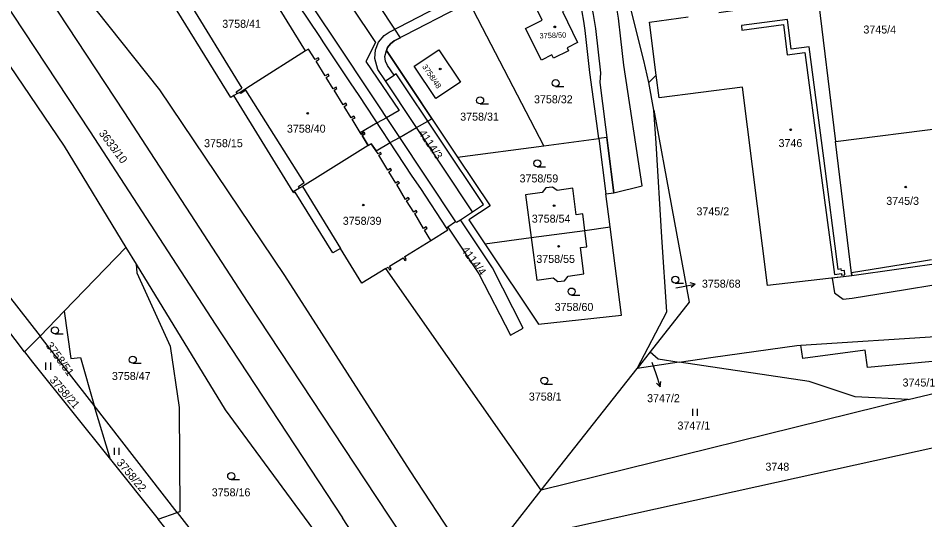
# Model space of a CAD drawing. Extents: x -869103 to -863415, y -1015889 to -1012477.
# Drawn here: x -867184.9 to -866992.3, y -1014978.6 to -1014872 of the extents above; entities that cross this region are included whole.
import ezdxf

# ---------------------------------------------------------------- set-up
doc = ezdxf.new("R2010")
doc.units = 0
for name, color, linetype in [('Hranice parcel', 7, 'Continuous'), ('Parcelní čísla', 7, 'Continuous'), ('Pop  PČ popisy', 7, 'Continuous'), ('Vnitřní kresba', 7, 'Continuous'), ('Věcná břemena k části', 7, 'Continuous'), ('Značky budov', 7, 'Continuous'), ('Značky kultur', 7, 'Continuous')]:
    doc.layers.add(name, color=color, linetype=linetype)

msp = doc.modelspace()

# ---------------------------------------------------------------- linework, layer by layer
at = {"layer": 'Hranice parcel'}
for p, q in [((-867073.25, -1014899.12), (-867089.1, -1014868.59)), ((-867106.67, -1014878.83), (-867091.57, -1014901.52)), ((-867106.86, -1014885.3), (-867105.05, -1014884.08)), ((-867050.94, -1014885.67), (-867049.36, -1014884.09)), ((-867088.38, -1014913.12), (-867106.86, -1014885.3)), ((-867049.87, -1014891.51), (-867050.94, -1014885.67)), ((-867126.44, -1014908.92), (-867139.08, -1014888.43)), ((-867049.41, -1014898.56), (-867049.87, -1014891.51)), ((-867011.31, -1014898.21), (-866986.38, -1014895.01)), ((-867073.25, -1014899.12), (-867061.57, -1014897.59)), ((-867061.57, -1014897.59), (-867060.07, -1014909.31)), ((-867007.84, -1014926.75), (-867011.31, -1014898.21)), ((-867091.57, -1014901.52), (-867073.25, -1014899.12)), ((-867207.97, -1014904.03), (-867180.22, -1014939.56)), ((-867060.07, -1014909.31), (-867058.38, -1014909.1)), ((-867059.17, -1014916.37), (-867060.07, -1014909.31)), ((-867090.97, -1014914.82), (-867088.38, -1014913.12)), ((-867091.98, -1014915.3), (-867093.63, -1014916.38)), ((-867093.9, -1014916.56), (-867093.63, -1014916.38)), ((-867075.92, -1014918.62), (-867064.55, -1014917.09)), ((-867064.55, -1014917.09), (-867059.17, -1014916.37)), ((-867085.78, -1014919.95), (-867075.92, -1014918.62)), ((-867162.01, -1014920.74), (-867175.1, -1014934.27)), ((-867162.01, -1014920.74), (-867159.84, -1014924.29)), ((-866982.71, -1014923.17), (-867007.84, -1014926.75)), ((-867073.79, -1014972.29), (-867106.82, -1014925.22)), ((-867183.49, -1014942.94), (-867193.02, -1014930.46)), ((-867175.1, -1014934.27), (-867180.22, -1014939.56)), ((-867053.44, -1014946.44), (-867047.14, -1014934.38)), ((-867018.64, -1014941.47), (-866963.56, -1014937.94)), ((-867180.22, -1014939.56), (-867183.49, -1014942.94)), ((-867168.75, -1014954.33), (-867180.22, -1014939.56)), ((-867050.67, -1014942.92), (-867053.44, -1014946.44)), ((-867050.67, -1014942.92), (-867048.94, -1014944.43)), ((-867048.94, -1014944.43), (-867044.47, -1014945.1)), ((-867073.79, -1014972.29), (-867053.44, -1014946.44)), ((-867044.47, -1014945.1), (-867053.44, -1014946.44)), ((-866995.85, -1014953.05), (-867073.79, -1014972.29)), ((-867165.28, -1014965.78), (-867168.75, -1014954.33)), ((-867151.08, -1014977.08), (-867168.75, -1014954.33)), ((-867165.28, -1014965.78), (-867155.12, -1014978.46)), ((-867155.12, -1014978.46), (-867151.08, -1014977.08)), ((-867151.08, -1014977.08), (-867139.88, -1014991.5)), ((-867139.92, -1014997.43), (-867155.12, -1014978.46))]:
    msp.add_line(p, q, dxfattribs=at)
for points in [[(-867170.6, -1014797.15), (-867150.45, -1014827.47), (-867116.66, -1014878.13), (-867091.98, -1014915.3)], [(-867091.5, -1014983.66), (-867101.61, -1014968.19), (-867128.27, -1014926.71), (-867154.76, -1014887.25), (-867168.33, -1014870.23), (-867183.86, -1014845.51), (-867196.32, -1014827.95)], [(-867210.86, -1014845.65), (-867202.73, -1014858.47), (-867175.08, -1014899.21), (-867162.01, -1014920.74)], [(-867058.38, -1014909.1), (-867052.36, -1014907.64), (-867056.28, -1014881.95), (-867056.92, -1014876.38), (-867057.4, -1014872.02), (-867058.02, -1014868.06), (-867060.03, -1014858.25), (-867060.12, -1014857.01), (-867059.92, -1014856.01), (-867059.66, -1014855.1), (-867059.35, -1014854.4), (-867058.72, -1014853.62)], [(-867123.82, -1014878.93), (-867139.06, -1014854.22), (-867139.82, -1014854.6)], [(-867106.86, -1014885.3), (-867108.46, -1014882.93), (-867109.14, -1014880.58), (-867108.97, -1014878.75), (-867108.32, -1014877.06), (-867107.15, -1014875.66), (-867106.1, -1014874.99), (-867072.93, -1014857.78), (-867072.05, -1014857.37), (-867071.21, -1014857.19), (-867070.4, -1014857.43), (-867069.59, -1014857.74), (-867068.42, -1014858.25), (-867067.58, -1014858.79), (-867066.43, -1014859.83), (-867065.35, -1014861.56), (-867064.65, -1014863.47), (-867063.34, -1014868.3), (-867062.74, -1014871.22), (-867062.29, -1014874.19), (-867061.24, -1014883.64), (-867061.38, -1014885.65), (-867058.38, -1014909.1)], [(-867061.57, -1014897.59), (-867061.98, -1014894.41), (-867063.47, -1014883.52), (-867064.45, -1014874.58), (-867064.73, -1014872.6), (-867065.1, -1014870.64), (-867065.77, -1014867.75), (-867066.85, -1014863.87), (-867067.39, -1014862.46), (-867067.86, -1014861.59), (-867068.53, -1014860.84), (-867069.32, -1014860.23), (-867070.2, -1014859.74), (-867071.02, -1014859.52), (-867071.98, -1014859.71), (-867089.1, -1014868.59)], [(-867139.08, -1014888.43), (-867139.71, -1014888.84), (-867154.77, -1014864.41)], [(-867071.19, -1014880.48), (-867071.53, -1014879.81), (-867073.77, -1014880.93), (-867077.11, -1014874.16), (-867073.57, -1014872.41), (-867075.56, -1014868.35), (-867070.24, -1014865.75), (-867068.16, -1014869.96), (-867069.31, -1014870.58), (-867066.08, -1014877.15), (-867068.3, -1014878.26), (-867067.99, -1014878.92), (-867071.19, -1014880.48)], [(-867050.94, -1014885.67), (-867052.02, -1014880.97), (-867055.58, -1014866.52)], [(-867036.09, -1014870.8), (-867033.11, -1014870.38), (-867033.36, -1014868.42), (-867015.21, -1014866.1), (-867011.31, -1014898.21)], [(-867093.9, -1014916.56), (-867099.39, -1014908.17), (-867101.17, -1014905.54), (-867112.44, -1014888.44), (-867114.26, -1014885.73), (-867119.94, -1014877.23), (-867120.81, -1014875.88), (-867125.32, -1014869.14)], [(-867089.1, -1014868.59), (-867105.02, -1014876.84), (-867105.81, -1014877.44), (-867106.44, -1014878.21), (-867106.67, -1014878.83)], [(-867049.36, -1014884.09), (-867050.79, -1014872.86), (-867042.56, -1014871.71)], [(-867123.82, -1014878.93), (-867134.54, -1014885.72), (-867137.76, -1014887.76), (-867138.32, -1014888.02), (-867139.08, -1014888.43)], [(-867110.57, -1014899.07), (-867111.84, -1014896.95), (-867111.23, -1014896.55), (-867111.44, -1014896.24), (-867112.05, -1014896.62), (-867113.95, -1014893.49), (-867113.33, -1014893.14), (-867113.6, -1014892.84), (-867114.14, -1014893.15), (-867115.66, -1014890.77), (-867115.06, -1014890.38), (-867115.29, -1014890.07), (-867115.87, -1014890.44), (-867117.76, -1014887.31), (-867117.17, -1014886.94), (-867117.31, -1014886.66), (-867117.97, -1014886.98), (-867119.49, -1014884.59), (-867118.86, -1014884.21), (-867119.05, -1014883.89), (-867119.69, -1014884.26), (-867121.62, -1014881.11), (-867120.98, -1014880.73), (-867121.16, -1014880.43), (-867121.8, -1014880.76), (-867123.19, -1014878.56), (-867123.82, -1014878.93)], [(-867105.05, -1014884.08), (-867106.45, -1014882.03), (-867106.87, -1014881.11), (-867106.97, -1014880.13), (-867106.67, -1014878.83)], [(-867090.96, -1014885.62), (-867096.19, -1014889.07), (-867100.81, -1014882.16), (-867095.54, -1014878.71), (-867090.96, -1014885.62)], [(-867088.38, -1014913.12), (-867086.06, -1014911.6), (-867104.57, -1014883.79), (-867105.05, -1014884.08)], [(-867007.84, -1014926.75), (-867025.71, -1014928.81), (-867031.05, -1014886.63), (-867048.75, -1014888.92), (-867049.36, -1014884.09)], [(-867049.87, -1014891.51), (-867042.36, -1014932.37), (-867050.67, -1014942.92)], [(-867110.57, -1014899.07), (-867120.71, -1014905.43), (-867124.46, -1014907.79), (-867125.14, -1014908.1), (-867126.44, -1014908.92)], [(-867097.24, -1014919.28), (-867098.61, -1014917.04), (-867097.98, -1014916.65), (-867098.22, -1014916.36), (-867098.82, -1014916.71), (-867100.66, -1014913.53), (-867100.11, -1014913.2), (-867100.33, -1014912.9), (-867100.86, -1014913.2), (-867102.42, -1014910.83), (-867101.79, -1014910.44), (-867102.03, -1014910.14), (-867102.63, -1014910.5), (-867104.48, -1014907.37), (-867103.92, -1014907.02), (-867104.16, -1014906.72), (-867104.69, -1014907.04), (-867106.17, -1014904.66), (-867105.57, -1014904.27), (-867105.82, -1014903.97), (-867106.38, -1014904.33), (-867108.25, -1014901.14), (-867107.71, -1014900.83), (-867107.94, -1014900.51), (-867108.44, -1014900.8), (-867109.94, -1014898.67), (-867110.57, -1014899.07)], [(-867047.14, -1014934.38), (-867048.16, -1014918.51), (-867049.41, -1014898.56)], [(-867091.57, -1014901.52), (-867084.67, -1014911.88), (-867089.19, -1014914.84), (-867085.78, -1014919.95)], [(-867064.55, -1014917.09), (-867064.99, -1014913.6), (-867066.35, -1014913.79), (-867067.09, -1014908.15), (-867070.42, -1014908.6), (-867071.37, -1014907.88), (-867072.81, -1014908.03), (-867073.6, -1014909.05), (-867077.11, -1014909.52), (-867075.92, -1014918.62)], [(-867106.82, -1014925.22), (-867111.92, -1014928.3), (-867116.4, -1014920.92), (-867118.04, -1014921.86), (-867126.05, -1014908.97), (-867126.35, -1014909.08), (-867126.44, -1014908.92)], [(-867093.63, -1014916.38), (-867087.01, -1014926.31), (-867080.33, -1014939.36), (-867077.6, -1014937.86), (-867084.16, -1014925.02), (-867090.97, -1014914.82)], [(-867091.98, -1014915.3), (-867091.85, -1014915.22), (-867091.76, -1014915.34), (-867090.97, -1014914.82)], [(-867097.24, -1014919.28), (-867093.6, -1014917.01), (-867093.9, -1014916.56)], [(-867085.78, -1014919.95), (-867074.37, -1014937.04), (-867056.76, -1014935.13), (-867059.17, -1014916.37)], [(-867075.92, -1014918.62), (-867074.74, -1014927.71), (-867071.24, -1014927.2), (-867070.25, -1014927.98), (-867068.88, -1014927.81), (-867068.06, -1014926.81), (-867064.73, -1014926.33), (-867065.45, -1014920.73), (-867064.1, -1014920.57), (-867064.55, -1014917.09)], [(-867106.82, -1014925.22), (-867106.33, -1014924.92), (-867105.99, -1014925.48), (-867105.65, -1014925.27), (-867106, -1014924.72), (-867103.08, -1014922.92), (-867102.77, -1014923.49), (-867102.44, -1014923.29), (-867102.73, -1014922.67), (-867097.24, -1014919.28)], [(-867159.84, -1014924.29), (-867140.89, -1014955.24), (-867121.35, -1014981.81), (-867117.14, -1014988.31)], [(-867159.84, -1014924.29), (-867159.69, -1014926.13), (-867152.61, -1014941.71), (-867150.68, -1014954.72), (-867150.54, -1014976.88), (-867151.08, -1014977.08)], [(-867175.1, -1014934.27), (-867173.7, -1014944.35), (-867171.63, -1014944.14), (-867168.75, -1014954.33)], [(-867044.47, -1014945.1), (-867037.27, -1014944.04), (-867019.54, -1014941.53), (-867018.64, -1014941.47)], [(-866964.21, -1014942.53), (-866965.59, -1014942.64), (-866974.66, -1014943.44), (-866975.72, -1014943.13), (-866976.85, -1014943.21), (-866977.68, -1014943.78), (-867004.49, -1014946.25), (-867004.99, -1014942.56), (-867018.24, -1014944.36), (-867018.64, -1014941.47)], [(-867183.49, -1014942.94), (-867181.85, -1014945.1), (-867165.28, -1014965.78)], [(-866995.85, -1014953.05), (-867007.16, -1014952.44), (-867016.92, -1014949.19), (-867044.47, -1014945.1)], [(-866995.85, -1014953.05), (-866978.33, -1014948.84), (-866967.67, -1014946.02), (-866965.07, -1014948.59)], [(-867075.23, -1014981.93), (-866985.62, -1014962.15), (-866966.63, -1014958.91)], [(-867091.5, -1014983.66), (-867081.1, -1014981.63), (-867073.79, -1014972.29)]]:
    msp.add_lwpolyline(points, dxfattribs=at)
at = {"layer": 'Pop  PČ popisy'}
for p, q in [((-867045.21, -1014929.34), (-867044.03, -1014929.12)), ((-867044.03, -1014929.12), (-867041.08, -1014928.55)), ((-867041.08, -1014928.55), (-867042.16, -1014928.25)), ((-867041.08, -1014928.55), (-867041.97, -1014929.23)), ((-867050.31, -1014945.07), (-867049.49, -1014947.51)), ((-867049.49, -1014947.51), (-867048.51, -1014950.35)), ((-867048.51, -1014950.35), (-867049.31, -1014949.56)), ((-867048.51, -1014950.35), (-867048.37, -1014949.24))]:
    msp.add_line(p, q, dxfattribs=at)
at = {"layer": 'Vnitřní kresba'}
for p, q in [((-867162.38, -1014891.93), (-867189.99, -1014849.85)), ((-867197.16, -1014854.33), (-867169.58, -1014896.17)), ((-867152.14, -1014862.8), (-867137.34, -1014886.85)), ((-867138.6, -1014887.63), (-867137.34, -1014886.85)), ((-867138.32, -1014888.02), (-867138.6, -1014887.63)), ((-867137.57, -1014887.98), (-867137.76, -1014887.76)), ((-867136.51, -1014887.31), (-867137.57, -1014887.98)), ((-867124.1, -1014906.89), (-867136.51, -1014887.31)), ((-867136.04, -1014932.42), (-867162.38, -1014891.93)), ((-867169.58, -1014896.17), (-867143.06, -1014937.02)), ((-867125.35, -1014907.76), (-867124.1, -1014906.89)), ((-867125.14, -1014908.1), (-867125.35, -1014907.76)), ((-867124.46, -1014907.79), (-867116.4, -1014920.92)), ((-867108.88, -1014973.63), (-867136.04, -1014932.42)), ((-867143.06, -1014937.02), (-867116.01, -1014978.17)), ((-867101.05, -1014985.39), (-867108.88, -1014973.63)), ((-867110.14, -1014987.04), (-867116.01, -1014978.17))]:
    msp.add_line(p, q, dxfattribs=at)
at = {"layer": 'Věcná břemena k části'}
for points in [[(-867114.17, -1014869.41), (-867109, -1014877.18), (-867111.01, -1014881.19), (-867103.94, -1014891.58), (-867106.68, -1014893.16), (-867108.6, -1014894.27), (-867112.22, -1014896.35), (-867112.05, -1014896.62), (-867111.44, -1014896.24), (-867111.23, -1014896.55), (-867111.84, -1014896.95), (-867110.57, -1014899.07), (-867109.94, -1014898.67), (-867108.87, -1014900.19), (-867105.84, -1014898.45), (-867103.91, -1014897.33), (-867100.26, -1014895.23), (-867097.87, -1014893.85), (-867097, -1014893.35), (-867106.67, -1014878.83), (-867106.44, -1014878.21), (-867105.81, -1014877.44), (-867105.02, -1014876.84), (-867103.91, -1014876.27), (-867103.67, -1014876.14), (-867104.86, -1014874.35), (-867108.23, -1014869.3)], [(-866990.93, -1014923.33), (-866996.94, -1014924.32), (-867007.92, -1014926.13), (-867007.84, -1014926.75), (-867012.01, -1014927.23), (-867011.5, -1014930.37), (-867009.64, -1014931.72), (-867007.77, -1014931.52), (-866996.41, -1014929.67), (-866990.39, -1014928.65)]]:
    msp.add_lwpolyline(points, dxfattribs=at)
for points in [[(-867031.2, -1014874.51), (-867022.37, -1014873.37), (-867021.55, -1014879.75), (-867017.8, -1014879.26), (-867014.74, -1014902.22), (-867011.54, -1014926.44), (-867010.04, -1014926.29), (-867010, -1014926.64), (-867009.3, -1014926.56), (-867009.41, -1014925.61), (-867010.04, -1014925.67), (-867010.1, -1014925.3), (-867010.71, -1014925.38), (-867013.77, -1014901.77), (-867016.91, -1014878.1), (-867020.7, -1014878.59), (-867021.51, -1014872.28), (-867031.29, -1014873.55)], [(-867061.57, -1014897.59), (-867060.07, -1014909.31), (-867058.38, -1014909.1), (-867059.88, -1014897.37)], [(-867060.07, -1014909.31), (-867058.38, -1014909.1), (-867059.88, -1014897.37), (-867061.57, -1014897.59)]]:
    msp.add_lwpolyline(points, close=True, dxfattribs=at)
at = {"layer": 'Značky budov'}
for centre in [(-867070.92, -1014873.84), (-867095.25, -1014882.78), (-867123.39, -1014892.21), (-867020.81, -1014895.72), (-866996.4, -1014907.88), (-867111.58, -1014911.7), (-867071.05, -1014911.83), (-867070.09, -1014920.47)]:
    msp.add_circle(centre, 0.175, dxfattribs=at)
at = {"layer": 'Značky kultur'}
for p, q in [((-867070.73, -1014886.53), (-867068.98, -1014886.53)), ((-867086.77, -1014890.22), (-867085.02, -1014890.22)), ((-867074.62, -1014903.6), (-867072.87, -1014903.6)), ((-867045.32, -1014928.32), (-867043.57, -1014928.32)), ((-867067.34, -1014930.85), (-867065.59, -1014930.85)), ((-867177.07, -1014939.1), (-867175.32, -1014939.1)), ((-867178.96, -1014946.71), (-867178.96, -1014945.21)), ((-867177.96, -1014946.71), (-867177.96, -1014945.21)), ((-867160.53, -1014945.34), (-867158.78, -1014945.34)), ((-867073.14, -1014949.77), (-867071.39, -1014949.77)), ((-867041.58, -1014956.5), (-867041.58, -1014955)), ((-867040.58, -1014956.5), (-867040.58, -1014955)), ((-867164.4, -1014964.83), (-867164.4, -1014963.33)), ((-867163.4, -1014964.83), (-867163.4, -1014963.33)), ((-867139.62, -1014970.07), (-867137.87, -1014970.07))]:
    msp.add_line(p, q, dxfattribs=at)
for centre in [(-867070.73, -1014885.78), (-867086.77, -1014889.47), (-867074.62, -1014902.85), (-867045.32, -1014927.57), (-867067.34, -1014930.1), (-867177.07, -1014938.35), (-867160.53, -1014944.59), (-867073.14, -1014949.02), (-867139.62, -1014969.32)]:
    msp.add_circle(centre, 0.75, dxfattribs=at)

# ---------------------------------------------------------------- texts
at = {"layer": 'Parcelní čísla'}
for s, p in [('3758/41', (-867141.53, -1014874.04)), ('3745/4', (-867005.38, -1014875.25)), ('3758/32', (-867075.33, -1014890.08)), ('3758/31', (-867091, -1014893.77)), ('3758/40', (-867127.8, -1014896.32)), ('3758/15', (-867145.39, -1014899.41)), ('3746', (-867023.4, -1014899.39)), ('3758/59', (-867078.4, -1014906.9)), ('3745/3', (-867000.52, -1014911.67)), ('3758/54', (-867075.8, -1014915.45)), ('3745/2', (-867040.83, -1014913.9)), ('3758/39', (-867115.94, -1014915.91)), ('3758/55', (-867074.84, -1014924.01)), ('3758/68', (-867039.67, -1014929.27)), ('3758/60', (-867070.94, -1014934.22)), ('3758/47', (-867164.96, -1014948.89)), ('3745/1', (-866997.06, -1014950.28)), ('3758/1', (-867076.42, -1014953.27)), ('3747/2', (-867051.31, -1014953.61)), ('3747/1', (-867044.86, -1014959.43)), ('3748', (-867026.18, -1014968.17)), ('3758/16', (-867143.77, -1014973.62))]:
    msp.add_text(s, height=1.7, dxfattribs=at).set_placement(p)
for s, height, rotation, p in [('3758/50', 1.139, 2, (-867074.14, -1014876.31)), ('3758/48', 1.19, 304, (-867099.12, -1014882.31)), ('3633/10', 1.7, 307, (-867167.83, -1014896.49)), ('4114/3', 1.7, 304, (-867099.9, -1014896.4)), ('4114/4', 1.7, 307, (-867090.87, -1014921.28)), ('3758/51', 1.7, 306, (-867179.1, -1014941.58)), ('3758/21', 1.7, 311, (-867178.31, -1014948.96)), ('3758/22', 1.7, 310, (-867164.08, -1014966.54))]:
    msp.add_text(s, height=height, rotation=rotation, dxfattribs=at).set_placement(p)

doc.saveas('drawing.dxf')
